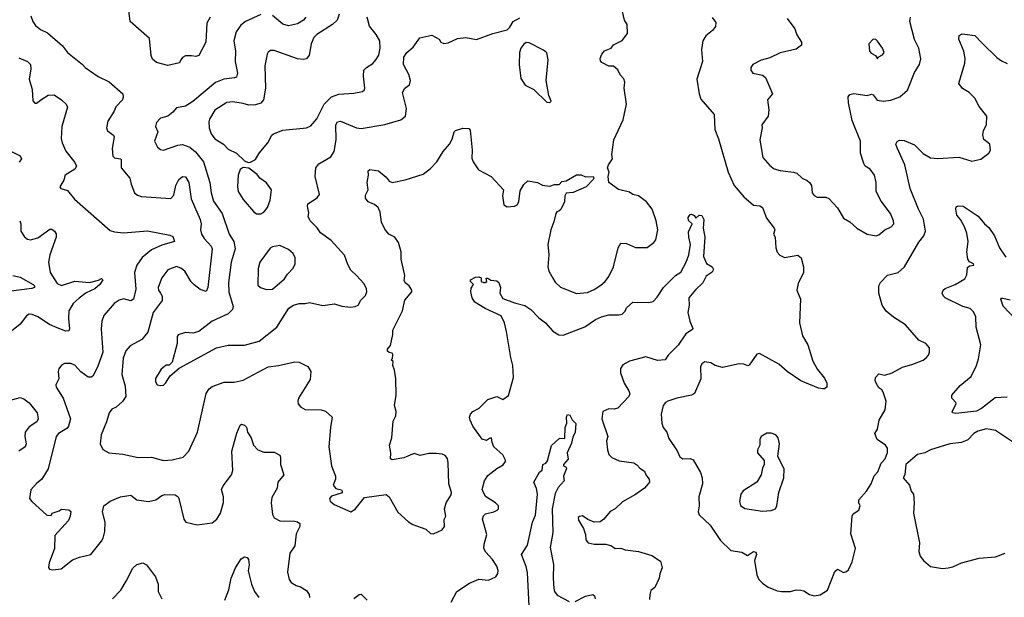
# Model space of a CAD drawing. Extents: x 2057697 to 2160550, y 827490 to 1016834.
# Tile 261 of 509: x 2081111 to 2087785, y 940565 to 944478. Entities that reach past the tile are written whole.
import ezdxf

# ---------------------------------------------------------------- set-up
doc = ezdxf.new("R2010")
doc.units = 0

msp = doc.modelspace()

# ---------------------------------------------------------------- linework, layer by layer
at = {"layer": '0CON20XD'}
for points in [[(2082401.9, 944495), (2082379.5, 944455), (2082372.2, 944325), (2082325.5, 944234.5), (2082305, 944228.6), (2082275, 944234.3), (2082235, 944232.5), (2082215, 944222), (2082204, 944205), (2082193.9, 944186.1), (2082115, 944168.6), (2082039.1, 944189.1), (2082010.9, 944210.9), (2082002.2, 944235), (2081990.6, 944350.6), (2081861.1, 944465), (2081844.4, 944595)], [(2081187.9, 944505), (2081200, 944465), (2081217.7, 944437.7), (2081251.3, 944411.3), (2081298.8, 944388.8), (2081400.4, 944300.4), (2081435.5, 944255), (2081538, 944175), (2081554.6, 944154.6), (2081643.4, 944093.4), (2081718.1, 944058.1), (2081810, 943975), (2081813.1, 943955), (2081807.1, 943935), (2081762, 943888), (2081751.4, 943858.6), (2081708.3, 943791.7), (2081698.8, 943745), (2081706.2, 943725), (2081746.8, 943696.8), (2081752.5, 943685), (2081738, 943605), (2081743, 943553), (2081753.1, 943543.1), (2081795, 943535.7), (2081800, 943530), (2081798.1, 943475), (2081858, 943405), (2081865.8, 943365), (2081890, 943305), (2081908.8, 943288.8), (2081935, 943281.4), (2082135, 943266), (2082155, 943290), (2082170, 943355), (2082189.5, 943395), (2082215, 943416.9), (2082235, 943413.3), (2082256.7, 943375), (2082273.2, 943265), (2082334.6, 943125), (2082341.8, 943095), (2082337.7, 943055), (2082342.9, 943025), (2082360.5, 942995), (2082408.9, 942945), (2082416.2, 942925), (2082386.9, 942663.1), (2082375, 942637.1), (2082335, 942650), (2082292.8, 942682.8), (2082273.1, 942703.1), (2082230, 942775), (2082204.2, 942795), (2082175, 942806.2), (2082115, 942782.9), (2082075, 942728.8), (2082050.6, 942665), (2082052.5, 942645), (2082065.8, 942625), (2082077.8, 942605), (2082077.8, 942575), (2082016.9, 942495), (2081979.2, 942360.8), (2081938.6, 942311.4), (2081860.2, 942269.8), (2081830.6, 942235), (2081813.3, 942185), (2081803.6, 942075), (2081826.4, 941995), (2081830, 941925), (2081808.9, 941891.1), (2081765, 941852.5), (2081735, 941838.8), (2081718, 941815), (2081700.5, 941755), (2081662.7, 941665), (2081656.9, 941605), (2081675, 941566), (2081715, 941544.2), (2081810, 941535), (2081915, 941513.1), (2082005, 941514.4), (2082085, 941492.2), (2082145.8, 941495.8), (2082218.8, 941515), (2082257.1, 941555), (2082317.5, 941685), (2082375.5, 941945), (2082395, 941978.1), (2082415, 941993.3), (2082497.7, 942022.3), (2082565, 942022.5), (2082625, 942036), (2082795, 942125.5), (2082865.5, 942134.5), (2082975, 942160.8), (2083005, 942157.1), (2083065, 942128.8), (2083083.8, 942095), (2083079.7, 942040.3), (2083002, 941915), (2082996, 941895), (2082998.8, 941875), (2083015, 941856.2), (2083047.1, 941837.1), (2083155, 941834.3), (2083185, 941826), (2083230, 941785), (2083217.5, 941715), (2083207.5, 941585), (2083224, 941455), (2083252, 941385), (2083252, 941365), (2083236.2, 941325), (2083255, 941302), (2083292.5, 941292.5), (2083297.5, 941285), (2083296.1, 941273.9), (2083225, 941250), (2083210, 941235), (2083215.9, 941215.9), (2083243, 941193), (2083356.4, 941143.6), (2083385, 941162.5), (2083448.3, 941241.7), (2083595, 941262.5), (2083615.7, 941245.7), (2083675, 941141.2), (2083745.7, 941075.7), (2083775, 941058), (2083865, 941026), (2083895, 940996.7), (2083915, 940996.2), (2083975, 941023.3), (2083990, 941045), (2083988.3, 941091.7), (2083998.8, 941115), (2083991.1, 941165), (2084002.2, 941205), (2084035, 941260), (2084036.9, 941275), (2084019.5, 941335), (2084015.7, 941475.7), (2084010, 941505), (2083995, 941526.2), (2083975, 941536), (2083935, 941540), (2083885, 941538.6), (2083825, 941525.7), (2083785, 941538.6), (2083715, 941509.2), (2083635, 941497.5), (2083623.6, 941503.6), (2083627.7, 941542.3), (2083616.7, 941595), (2083633.1, 941645), (2083642.4, 941757.6), (2083660, 941795), (2083664, 941825), (2083651.4, 941865), (2083662.5, 941935), (2083661.4, 942045), (2083652, 942105), (2083640, 942135), (2083641.7, 942161.7), (2083630, 942175), (2083637, 942183), (2083639.3, 942209.3), (2083635, 942220), (2083615, 942223.3), (2083605, 942233.3), (2083604.2, 942245.8), (2083625, 942270), (2083641.4, 942345), (2083641.2, 942375), (2083706.7, 942505), (2083722.7, 942577.3), (2083770, 942635), (2083770, 942645), (2083752, 942675), (2083725, 942696.2), (2083718, 942712), (2083720.8, 942745), (2083697.1, 942855), (2083697.1, 942905), (2083677.9, 942967.9), (2083653.8, 943003.8), (2083612.5, 943025), (2083585, 943060), (2083564.1, 943105.9), (2083554, 943175), (2083540, 943205), (2083516.7, 943226.7), (2083472.5, 943245), (2083455, 943270), (2083455, 943290), (2083473.3, 943325), (2083465.7, 943375), (2083474.4, 943425), (2083472.9, 943455), (2083485, 943464), (2083543.8, 943455), (2083595, 943412), (2083615, 943383.8), (2083635, 943376), (2083725, 943394.2), (2083845, 943431.9), (2083895, 943469.2), (2083938, 943515), (2083981.2, 943585), (2084023.8, 943635), (2084041.7, 943668.3), (2084055, 943717.5), (2084065, 943726.7), (2084115, 943742.5), (2084155, 943740), (2084165, 943730), (2084177.5, 943595), (2084175, 943540), (2084184.2, 943515), (2084220.3, 943460.3), (2084306.7, 943415), (2084390, 943325), (2084383.3, 943285), (2084393.3, 943225), (2084415, 943210), (2084465, 943213.8), (2084483.3, 943225), (2084493.8, 943245), (2084502.3, 943317.7), (2084527.7, 943362.3), (2084555, 943386), (2084620, 943375), (2084655, 943356.7), (2084705, 943351.2), (2084735, 943361.2), (2084767.7, 943362.3), (2084785, 943382.5), (2084815, 943386.7), (2084885, 943426), (2084916.4, 943426.4), (2084945, 943413.3), (2084997.5, 943415), (2085002.5, 943405), (2084997.5, 943395), (2084950, 943345), (2084861.7, 943308.3), (2084815, 943302.5), (2084806.7, 943285), (2084804, 943245), (2084777.9, 943192.1), (2084765, 943180), (2084752.5, 943177.5), (2084744, 943165), (2084732.3, 943107.7), (2084711.4, 943055), (2084691.9, 942955), (2084696.7, 942885), (2084690.8, 942805), (2084697.5, 942775), (2084725, 942726.7), (2084739.7, 942699.7), (2084775.7, 942665.7), (2084885, 942622.9), (2084959.8, 942630.2), (2085005, 942650), (2085049.8, 942680.2), (2085079.4, 942705), (2085105, 942737.5), (2085136.7, 942805), (2085167.4, 942932.6), (2085185, 942963.8), (2085225, 942961.4), (2085285, 942935.7), (2085364, 942936), (2085410.3, 942969.7), (2085423, 942987), (2085435.6, 943055), (2085425.5, 943115), (2085396.9, 943195), (2085358.6, 943245), (2085305, 943284.2), (2085267.5, 943295), (2085245, 943308.8), (2085168.8, 943328.8), (2085103.3, 943375), (2085100, 943415), (2085107.5, 943445), (2085096.2, 943475), (2085102, 943495), (2085128, 943535), (2085124.2, 943565), (2085139.2, 943665), (2085200.5, 943799.5), (2085224.2, 943905), (2085208, 944015), (2085212.5, 944055), (2085205, 944076.7), (2085181.2, 944105), (2085165, 944138.8), (2085135, 944163.8), (2085105, 944163.3), (2085057.7, 944187.7), (2085048.3, 944198.3), (2085046.2, 944215), (2085056.7, 944245), (2085075, 944266.7), (2085120, 944285), (2085135, 944306.7), (2085195, 944336.7), (2085231.2, 944385), (2085228, 944445), (2085210.8, 944475), (2085196.2, 944533.8)], [(2082745, 944513.3), (2082641.4, 944465), (2082610, 944440), (2082579.6, 944395), (2082562.9, 944335), (2082574.5, 944265), (2082570.8, 944195), (2082586.9, 944115), (2082580.5, 944089.5), (2082566.9, 944083.1), (2082495, 944074.6), (2082438, 944052), (2082285, 943922.9), (2082235, 943891.8), (2082175, 943881.9), (2082149.1, 943850.9), (2082115, 943824), (2082065, 943810), (2082038.8, 943781.2), (2082032, 943755), (2082048.6, 943718.6), (2082025.7, 943655), (2082045, 943613.8), (2082065, 943598.8), (2082085, 943594), (2082182.1, 943627.9), (2082215, 943632.7), (2082265, 943615.5), (2082302.2, 943582.2), (2082356.4, 943515), (2082400, 943375), (2082408.9, 943305), (2082425, 943249.2), (2082483.6, 943165), (2082530.8, 943025), (2082562.3, 942975), (2082570.9, 942925), (2082544.5, 942835), (2082527.5, 942695), (2082527.7, 942635), (2082557.8, 942535), (2082554.4, 942515), (2082525, 942485.5), (2082416.7, 942435), (2082325, 942365.8), (2082285, 942354.2), (2082235, 942358.8), (2082186.2, 942343.8), (2082178.3, 942331.7), (2082179.2, 942285), (2082145, 942157.5), (2082125, 942137.5), (2082105, 942136.7), (2082070.3, 942109.7), (2082031.7, 942048.3), (2082031.4, 942025), (2082044, 942005), (2082065, 941999.4)], [(2082065, 941999.4), (2082085, 942002.9), (2082099.2, 942015), (2082131.2, 942065), (2082192.1, 942117.9), (2082444.4, 942255.6), (2082525, 942274.2), (2082635, 942273.1), (2082735, 942300.6), (2082854, 942395), (2082935, 942524.4), (2082966, 942545), (2083005, 942556.2), (2083045.4, 942554.6), (2083075, 942562.9), (2083165, 942542.5), (2083245, 942553.3), (2083295, 942537.5), (2083355, 942531.2), (2083385, 942534.2), (2083405, 942544), (2083422.9, 942577.1), (2083455, 942608.8), (2083464.4, 942635), (2083462.1, 942655), (2083445, 942687.8), (2083395, 942745.8), (2083355, 942781.2), (2083335, 942820), (2083312.7, 942882.7), (2083221.3, 942981.3), (2083150, 943035), (2083127.8, 943067.8), (2083080, 943115), (2083066.7, 943145), (2083071.2, 943168.8), (2083061.1, 943215), (2083065, 943230), (2083127.9, 943272.1), (2083144, 943295), (2083112.9, 943415), (2083118.9, 943475), (2083138.5, 943501.5), (2083220.2, 943549.8), (2083241.9, 943585), (2083256.5, 943663.5), (2083253.7, 943765), (2083265, 943785.4), (2083285, 943789.6), (2083394.7, 943744.7), (2083425, 943741.8), (2083585, 943768.1), (2083695, 943799.2), (2083725.7, 943825), (2083733.9, 943876.1), (2083705.7, 943985.7), (2083721.1, 944015), (2083752.6, 944037.4), (2083759.5, 944065), (2083747.8, 944107.8), (2083713.5, 944175), (2083715.7, 944224.3), (2083735, 944256.2), (2083778.1, 944291.9), (2083823.3, 944355), (2083905, 944373.3), (2083953.3, 944345), (2083966.1, 944326.1), (2083985, 944316.7), (2084015, 944321.2), (2084079.3, 944350.7), (2084135, 944356.7), (2084206.4, 944343.6), (2084317.5, 944385), (2084415, 944408.8), (2084433, 944427), (2084455, 944466), (2084500.5, 944489.5)], [(2083275.7, 944515), (2083262.9, 944475), (2083231.4, 944445), (2083125, 944377.1), (2083105, 944356.7), (2083086, 944315), (2083072.5, 944237.5), (2083055, 944213.3), (2083031.5, 944208.5), (2082995, 944211.8), (2082835, 944269.2), (2082811.7, 944268.3), (2082795, 944258.8), (2082787.5, 944245), (2082773.1, 944165), (2082777.1, 944015), (2082763.5, 943935), (2082746.5, 943913.5), (2082708.7, 943901.3), (2082665, 943899.6), (2082625, 943909.2), (2082555, 943922.5), (2082515, 943916.2), (2082433.9, 943866.1), (2082398.5, 943805), (2082393.1, 943785), (2082394.5, 943745.5), (2082409.3, 943705), (2082435, 943671.5), (2082493.5, 943635), (2082525, 943601.9), (2082580, 943575), (2082635, 943522.5), (2082660.7, 943510.7)], [(2082660.7, 943510.7), (2082675, 943512.5), (2082709.4, 943530.6), (2082734.2, 943575), (2082794.2, 943645), (2082819.2, 943695), (2082831.2, 943705), (2082895, 943730.4), (2083055, 943744.5), (2083085, 943758.6), (2083125, 943805.8), (2083173.8, 943906.2), (2083224.7, 943955.3), (2083275, 943973.5), (2083375, 943979.2), (2083435, 943992.5), (2083447.8, 944002.2), (2083451.4, 944015), (2083441.5, 944095), (2083443.3, 944135), (2083461.4, 944155), (2083505, 944182.2), (2083525.5, 944205), (2083545, 944238.8), (2083554.6, 944285), (2083553.1, 944335), (2083528.3, 944378.3), (2083482, 944435), (2083465.7, 944495)], [(2083051.4, 944495), (2083035, 944474.2), (2082995, 944450), (2082932.6, 944437.4), (2082895, 944447.8), (2082825.4, 944505.4)], [(2085803.8, 944493.8), (2085829.5, 944459.5), (2085827.3, 944432.7), (2085806.7, 944405), (2085760.6, 944369.4), (2085741.4, 944335), (2085731.4, 944275), (2085738.1, 944195), (2085700, 944075), (2085715.6, 943975.6), (2085728.7, 943938.7), (2085817.5, 943835), (2085822.9, 943735), (2085848.6, 943671.4)], [(2086313.3, 944485), (2086365, 944416.7), (2086378, 944375), (2086410, 944325), (2086410, 944305), (2086375, 944277.5), (2086265, 944254), (2086195, 944218.8), (2086136.4, 944203.6), (2086080, 944175), (2086067.5, 944155), (2086067.5, 944135), (2086080, 944115), (2086145, 944103.3), (2086165, 944086.7), (2086213.6, 943976.4), (2086178.6, 943935), (2086188, 943868), (2086184.4, 943825), (2086140.8, 943765), (2086142.5, 943745), (2086127.1, 943665), (2086148.6, 943545), (2086195, 943490.8), (2086225, 943468.6), (2086265, 943456.7), (2086356, 943446), (2086377.3, 943437.3), (2086415, 943405.6), (2086447.6, 943387.6), (2086465, 943376.2), (2086478, 943355), (2086482, 943305), (2086497, 943287), (2086515.8, 943275.8), (2086575, 943275.8), (2086596.1, 943266.1), (2086654.3, 943204.3), (2086695, 943132.5), (2086737.9, 943107.9), (2086785, 943066), (2086854.4, 943024.4), (2086915, 943014.3)], [(2086915, 943014.3), (2086935, 943020.6), (2086975, 943055.5), (2087018.8, 943075), (2087036, 943095), (2087034.3, 943115), (2087012.9, 943165), (2086949.1, 943249.1), (2086915, 943313.3), (2086916.4, 943375), (2086905.3, 943425.3), (2086875, 943465.6), (2086842, 943485), (2086831.4, 943505), (2086810.6, 943575), (2086810.6, 943655), (2086753.6, 943795), (2086728.2, 943915), (2086726.9, 943955), (2086737.9, 943972.1), (2086765, 943979.1), (2086855.6, 943964.4), (2086885, 943974), (2086895, 943970), (2086923.4, 943933.4), (2086965, 943927.1), (2087015, 943933.1), (2087075.5, 943954.5), (2087129.3, 944000.7), (2087175, 944120), (2087209.4, 944175), (2087217.9, 944212.1), (2087204.2, 944285), (2087175, 944343.3), (2087144.2, 944465), (2087149.2, 944495)], [(2085848.6, 943671.4), (2085913.3, 943445), (2085954, 943354), (2086018.6, 943278.6), (2086085, 943220.8), (2086126.9, 943216.9), (2086145, 943206.7), (2086173, 943133), (2086223.8, 943065), (2086228.8, 943055), (2086221.2, 943025), (2086231.4, 943005), (2086236.4, 942933.6), (2086245, 942903.3), (2086262.7, 942882.7), (2086295, 942868), (2086385, 942882), (2086406.7, 942865), (2086423.8, 942805), (2086423.6, 942766.4), (2086387.9, 942692.1), (2086378, 942645), (2086404, 942585), (2086396.7, 942425), (2086416.1, 942336.1), (2086453.8, 942275), (2086486.7, 942165), (2086518.3, 942108.3), (2086565, 942050), (2086581.2, 942015), (2086580.7, 941989.3), (2086565, 941977.5), (2086555, 941977.5), (2086525, 941982.5), (2086405, 942032.5), (2086312.5, 942095), (2086255.7, 942145.7), (2086125, 942217.5), (2086107, 942213), (2086055, 942137.5), (2086046.1, 942133.9), (2086020, 942145), (2085987.7, 942147.7), (2085875, 942123.1), (2085825.6, 942135.6), (2085795, 942154), (2085755, 942161.2), (2085735, 942146.7), (2085725, 942127.5), (2085726.9, 942045), (2085685, 941945.8), (2085665, 941935.7), (2085565.4, 941914.6), (2085505, 941893.5), (2085489.2, 941885), (2085472.9, 941865), (2085459.6, 941805), (2085462.5, 941745), (2085471.9, 941715), (2085496.9, 941685), (2085511.1, 941641.1), (2085566.7, 941556.7), (2085585, 941515.8), (2085605, 941504.4), (2085655, 941505.7), (2085675, 941497.1), (2085725, 941410), (2085735.7, 941375), (2085738.9, 941335), (2085714.3, 941245), (2085715.8, 941185), (2085710, 941145), (2085716.7, 941125), (2085791.2, 941055), (2085860.9, 940950.9), (2085931.7, 940881.7), (2086005, 940870), (2086045, 940849.2), (2086085, 940875.7), (2086101.2, 940871.2), (2086105.6, 940854.4), (2086092.5, 940815), (2086107, 940717), (2086122, 940685), (2086145, 940661.2), (2086183.3, 940635), (2086245, 940610), (2086275, 940603.8), (2086335, 940604), (2086374.2, 940615.8), (2086406.1, 940613.9), (2086425, 940610), (2086464.4, 940584.4), (2086495, 940575.8), (2086537.6, 940582.4), (2086586.1, 940613.9), (2086635, 940741.2), (2086655, 940756.7), (2086695, 940734), (2086715, 940739.2), (2086727.8, 940752.2), (2086754.2, 940805), (2086776.7, 940895), (2086744.2, 940995), (2086752.5, 941115), (2086760, 941130), (2086798.8, 941155), (2086806.7, 941185), (2086797.5, 941205), (2086797.5, 941225), (2086850, 941285), (2086883.3, 941335), (2086901.7, 941388.3), (2086926.7, 941415), (2086950, 941475), (2086977, 941503), (2086993, 941547), (2086992.5, 941575), (2086980, 941595), (2086923.6, 941633.6), (2086907.5, 941675), (2086926.2, 941705), (2086936.2, 941765), (2086978, 941835), (2086983.3, 941895), (2086963.8, 941955), (2086955, 941970), (2086933.6, 941983.6), (2086916.7, 942015), (2086910, 942035), (2086912.5, 942055), (2086935, 942080), (2086975, 942070), (2087025, 942085.8), (2087095.7, 942124.3), (2087164.5, 942145.5), (2087235, 942172), (2087255, 942186.7), (2087270, 942205), (2087276.7, 942225), (2087277.5, 942255), (2087252.5, 942285), (2087205, 942306.7), (2087115, 942410.6), (2087033.1, 942463.1), (2086984.7, 942504.7), (2086957.5, 942545), (2086934.4, 942625), (2086933.6, 942675), (2086945, 942698.8), (2086993, 942747), (2087065, 942765.7), (2087107.1, 942802.9), (2087205, 942970), (2087238.6, 943015), (2087249.4, 943045), (2087237.4, 943127.4), (2087203.1, 943195), (2087146.6, 943335), (2087111.5, 943495), (2087058.9, 943608.9), (2087049.2, 943635), (2087057.9, 943652.1), (2087075, 943661.4), (2087105, 943659.4), (2087175, 943629.5), (2087235, 943572.5), (2087285, 943543.2), (2087333, 943537), (2087475.7, 943545.7), (2087565, 943520.8), (2087625, 943532.9), (2087678.8, 943575), (2087691.2, 943595), (2087686.7, 943635), (2087646.2, 943666.2), (2087638.8, 943698.8), (2087643.4, 943726.6), (2087664.2, 943765), (2087666.2, 943825), (2087615, 943890), (2087585, 943946.2), (2087545.5, 943985.5), (2087501.5, 944011.5), (2087477.5, 944045), (2087516.3, 944183.7), (2087519.2, 944215), (2087510.8, 944265), (2087476.5, 944345), (2087479.4, 944370.6), (2087498.1, 944381.9), (2087585, 944370), (2087635, 944320), (2087735, 944222.2), (2087765, 944200), (2087805, 944181.9)], [(2086925, 944212.5), (2086930, 944225), (2086959.3, 944240.7), (2086970, 944255), (2086958.8, 944285), (2086925, 944333.3), (2086913.9, 944343.9), (2086895, 944346.7), (2086866.2, 944315), (2086870, 944265), (2086881.2, 944251.2), (2086912.5, 944235), (2086925, 944212.5)], [(2084705, 943917.5), (2084712.5, 943925), (2084696.7, 943965), (2084680, 944065), (2084693.3, 944205), (2084683.1, 944253.1), (2084662.4, 944272.4), (2084565, 944321.2), (2084545, 944323.3), (2084528.3, 944311.7), (2084508.8, 944285), (2084498, 944255), (2084495.8, 944175), (2084508.9, 944078.9), (2084538, 944035), (2084595, 944006), (2084685, 943920), (2084705, 943917.5)], [(2081105, 944218.6), (2081165, 944194.2), (2081184.4, 944174.4), (2081187.3, 944145), (2081176.5, 944075), (2081195.8, 944004.2), (2081199.3, 943929.3), (2081215, 943913.3), (2081225, 943913.3), (2081260.6, 943939.4), (2081305, 943967.1), (2081345, 943968.8), (2081395, 943934.3), (2081425.9, 943905), (2081436.4, 943885), (2081396.6, 943755), (2081392.7, 943672.7), (2081398.9, 943645), (2081425, 943588), (2081485, 943511.2), (2081496, 943485), (2081484, 943465), (2081418.8, 943425), (2081409.5, 943390.5), (2081383.3, 943345), (2081390, 943335), (2081435, 943322), (2081482.7, 943262.7), (2081725, 943049.2), (2081755, 943040), (2081815, 943034.4), (2081977, 943047), (2082127.8, 943017.8), (2082148.8, 943008.8), (2082161.2, 942975), (2082075, 942951.3), (2082005, 942920), (2081942.5, 942867.5), (2081904.6, 942815), (2081888.8, 942765), (2081898.3, 942651.7), (2081881.9, 942585), (2081865, 942573.1), (2081815, 942587.8), (2081785, 942578.1), (2081752.5, 942555), (2081681.9, 942475), (2081668.2, 942435), (2081664.1, 942385), (2081673.7, 942226.3), (2081639.4, 942125), (2081606.2, 942063.8), (2081595, 942055.6), (2081575, 942056.9), (2081525, 942093.1), (2081485, 942136.7), (2081455, 942148.1), (2081415, 942148), (2081395, 942136.7), (2081376.1, 942113.9), (2081371.2, 942095), (2081375.8, 942045), (2081355.8, 942005), (2081358.1, 941988.1), (2081405.8, 941915), (2081455.6, 941775), (2081442.2, 941725), (2081431.8, 941708.2), (2081375, 941674.2), (2081357.5, 941655), (2081304, 941435), (2081261.2, 941365), (2081225, 941336.7), (2081186.4, 941293.6), (2081177.5, 941235), (2081192.5, 941215), (2081295, 941122.5), (2081325, 941120), (2081332.5, 941135), (2081379.5, 941150.5), (2081395, 941162.5), (2081445, 941157.5), (2081457.5, 941147.5), (2081454.1, 941114.1), (2081442.9, 941085), (2081350, 940985), (2081347.5, 940895), (2081310.9, 940799.1), (2081306.4, 940766.4), (2081312.5, 940755), (2081335, 940751.2), (2081391.7, 940758.3), (2081470.3, 940819.7), (2081516.7, 940836.7), (2081593.6, 940856.4), (2081666, 940945), (2081677.1, 940965), (2081687.9, 941012.1), (2081689.5, 941075), (2081673.1, 941145), (2081681.2, 941185), (2081725, 941216), (2081795, 941245.8), (2081865, 941256.9), (2081905, 941226.2), (2081985, 941214.2), (2082035, 941226), (2082075, 941254.4), (2082095, 941261.2), (2082165, 941258.9), (2082185, 941246.2), (2082190.8, 941235), (2082223.8, 941095), (2082237.5, 941075), (2082315, 941056.2), (2082415, 941070), (2082448, 941095), (2082471.4, 941135), (2082492.1, 941207.9), (2082491.9, 941245), (2082478.8, 941295), (2082490.2, 941319.8), (2082547.5, 941395), (2082556.9, 941425), (2082548.6, 941555), (2082582.6, 941677.4), (2082605, 941732.5), (2082615, 941738.8), (2082635, 941732), (2082648.9, 941718.9), (2082656, 941685), (2082679.2, 941645), (2082697, 941597), (2082724.2, 941564.2), (2082765, 941547.5), (2082835, 941549.2), (2082875, 941527.5), (2082880, 941515), (2082878.6, 941465), (2082902, 941395), (2082862, 941345), (2082857.1, 941305), (2082819.3, 941240.7), (2082815.6, 941205), (2082825.6, 941125.6), (2082835, 941104), (2082874.3, 941084.3), (2082975, 941082.2), (2082995, 941077.7), (2083010.5, 941065), (2083010.8, 941045), (2082984.5, 940995), (2082977.1, 940915), (2082942.9, 940865), (2082925.8, 940735), (2082938.8, 940685), (2082951.2, 940665), (2082984.5, 940644.5), (2083014, 940636), (2083055, 940612.5), (2083074.2, 940585), (2083075.8, 940565)], [(2081055, 943585.8), (2081115, 943555.8), (2081124.2, 943535), (2081108.2, 943511.8)], [(2082745, 943163.3), (2082765.7, 943174.3), (2082790, 943205), (2082808.9, 943255), (2082817.3, 943325), (2082785, 943372.5), (2082738.6, 943405), (2082719.8, 943429.8), (2082665, 943471.2), (2082625, 943476.7), (2082605.8, 943464.2), (2082593.1, 943425), (2082588.1, 943345), (2082592.9, 943315), (2082625, 943260.8), (2082695, 943178), (2082716.4, 943163.6), (2082745, 943163.3)], [(2087805, 941920.8), (2087723.1, 941916.9), (2087630.4, 941845), (2087595, 941825.3), (2087455, 941809.5), (2087432.5, 941815), (2087431.2, 941825), (2087458, 941875), (2087455.6, 941885.6), (2087428, 941915), (2087430, 941935), (2087485, 942001.2), (2087558.9, 942061.1), (2087597.1, 942135), (2087610.3, 942179.7), (2087625.5, 942275.5), (2087593.8, 942395), (2087590.5, 942465), (2087575, 942500), (2087552.4, 942522.4), (2087504.1, 942534.1), (2087384.3, 942595), (2087371.4, 942605), (2087364.1, 942625.9), (2087370, 942645), (2087382.9, 942657.1), (2087452.5, 942685), (2087517.4, 942722.6), (2087530.3, 942749.7), (2087535, 942798.8), (2087549.5, 942810.5), (2087577.5, 942815), (2087576, 942825), (2087548.1, 942838.1), (2087536.5, 942856.5), (2087531.4, 942905), (2087539.5, 942975), (2087530.9, 943030.9), (2087515.3, 943075.3), (2087487.5, 943125), (2087463.5, 943153.5), (2087455.8, 943195), (2087458.8, 943211.2), (2087472.3, 943217.7), (2087505, 943215.8), (2087608.2, 943148.2), (2087650, 943095), (2087680.1, 943070.1), (2087718.8, 943015), (2087751.7, 942931.7), (2087795, 942868.4)], [(2084035, 940533.3), (2084074, 940605), (2084158.8, 940661.2), (2084222.3, 940687.7), (2084288.8, 940681.2), (2084337.5, 940705), (2084352.3, 940727.7), (2084353.9, 940746.1), (2084345, 940776.2), (2084315, 940820.8), (2084270.2, 940870.2), (2084257.1, 940895), (2084258.6, 940925), (2084278.3, 940991.7), (2084248.8, 941095), (2084255, 941117.5), (2084268.8, 941131.2), (2084325.8, 941144.2), (2084347.5, 941155), (2084356.7, 941165), (2084356.7, 941185), (2084335, 941206), (2084268.6, 941248.6), (2084246, 941295), (2084262.5, 941355), (2084285, 941390), (2084345, 941438.8), (2084387, 941463), (2084403.3, 941485), (2084403.8, 941495), (2084385, 941530), (2084324.2, 941585), (2084312.5, 941615), (2084309.2, 941645), (2084295, 941641.9), (2084275, 941628.6), (2084246.1, 941636.1), (2084183.5, 941725), (2084163.3, 941765), (2084160, 941785), (2084166.7, 941805), (2084183.3, 941825), (2084225, 941845.8), (2084283.7, 941906.3), (2084345, 941926.7), (2084385, 941905.6), (2084425, 941933.3), (2084458.5, 942055), (2084454.6, 942134.6), (2084439.1, 942189.1), (2084411.2, 942365), (2084396.2, 942425), (2084375, 942472.5), (2084265, 942522.3), (2084196.5, 942565), (2084178.8, 942595), (2084170, 942635), (2084171.4, 942658.6), (2084187.5, 942685), (2084167.5, 942705), (2084167.5, 942715), (2084200, 942735), (2084223, 942737), (2084238.3, 942728.3), (2084240, 942705), (2084255, 942697.5), (2084265, 942696.7), (2084276.7, 942705), (2084273.3, 942726.7), (2084285, 942726.7), (2084305, 942713.3), (2084345, 942708), (2084358.5, 942698.5), (2084370, 942665), (2084365.7, 942625), (2084385, 942590), (2084465, 942560), (2084535, 942542.9), (2084574.7, 942514.7), (2084628.9, 942458.9), (2084675, 942424.4), (2084725, 942368), (2084765, 942344), (2084795, 942340.6), (2084942.7, 942397.3), (2085015, 942446.8), (2085055, 942465.4), (2085105, 942478.8), (2085171.2, 942478.8), (2085195.6, 942484.4), (2085215, 942503.3), (2085225, 942526.2), (2085266.1, 942563.9), (2085375, 942562.9), (2085405, 942570), (2085431.4, 942598.6), (2085475.5, 942665), (2085555.8, 942745), (2085592.5, 942767.5), (2085629.4, 942835), (2085645.7, 942885.7), (2085657.5, 942955), (2085645.5, 943005), (2085645, 943040), (2085670, 943095), (2085645, 943118), (2085642.7, 943137.3), (2085655, 943157.5), (2085665, 943160), (2085682, 943152), (2085695, 943132.5), (2085716.7, 943153.3), (2085735, 943151.2), (2085748.6, 943125), (2085744.3, 943065.7), (2085755.7, 943004.3), (2085745.7, 942875), (2085765.8, 942825.8), (2085803.9, 942803.9), (2085813.3, 942785), (2085805, 942767.5), (2085765, 942740), (2085742, 942695), (2085691.7, 942648.3), (2085647.5, 942595), (2085648.1, 942545), (2085640, 942495), (2085653.3, 942435), (2085673.3, 942386.7), (2085671.2, 942378.8), (2085625, 942351.2), (2085575, 942274), (2085506.2, 942205), (2085485, 942173.3), (2085435, 942170), (2085353.9, 942193.9), (2085245, 942164.2), (2085199.5, 942140.5)], [(2081111.2, 943115), (2081118.8, 943095), (2081120, 943045), (2081145, 943006.2), (2081165, 942990.8), (2081185, 942987.5), (2081235, 942999.4), (2081315, 943060), (2081329.1, 943059.1), (2081346.6, 943046.6), (2081358.3, 943028.3), (2081357.5, 943005), (2081314.6, 942885.4), (2081305.6, 942835), (2081318.1, 942765), (2081365, 942691.4), (2081395, 942678.6), (2081485, 942707.5), (2081585, 942698.9), (2081645.6, 942714.4), (2081665, 942725.6), (2081675, 942716.7), (2081655.6, 942685), (2081621.1, 942655), (2081562.4, 942627.6), (2081515, 942592.5), (2081473.1, 942555), (2081445.4, 942505), (2081442.4, 942455), (2081450, 942385), (2081445, 942370.8), (2081425, 942367.8), (2081365, 942390), (2081313.1, 942413.1), (2081235, 942465.8), (2081195, 942482), (2081175, 942483.8), (2081157.3, 942472.7), (2081115.4, 942414.6), (2081055, 942367.5)], [(2082785, 942650.8), (2082825, 942651.9), (2082906.7, 942723.3), (2082925.5, 942754.5), (2082964.4, 942795.6), (2082977.5, 942825), (2082979.2, 942865), (2082964, 942895), (2082932.1, 942922.1), (2082875, 942948.8), (2082825, 942939.4), (2082809.3, 942930.7), (2082740, 942835), (2082726.8, 942793.2), (2082725, 942680), (2082742.5, 942665), (2082785, 942650.8)], [(2081064.7, 942744.7), (2081115, 942733.6), (2081202.5, 942685), (2081212, 942675), (2081212.5, 942665), (2081193.5, 942656.5), (2081035, 942637.2)], [(2087899.7, 942409.7), (2087777.1, 942537.1), (2087761.1, 942585), (2087765, 942592), (2087775, 942592.2), (2087825, 942581.2)], [(2085199.5, 942140.5), (2085183.3, 942115), (2085184, 942085), (2085208, 942015), (2085240, 941965), (2085246.1, 941943.9), (2085240, 941925), (2085165, 941846.2), (2085140.5, 941839.5), (2085105, 941841.2), (2085063.8, 941825), (2085056, 941775), (2085097.5, 941655), (2085088, 941625), (2085094.4, 941564.4), (2085105, 941533.3), (2085125, 941512.5), (2085175, 941490), (2085273.9, 941476.1), (2085295, 941463.8), (2085315, 941440), (2085345, 941418.8), (2085354.6, 941394.6), (2085377.1, 941365), (2085378.8, 941345), (2085345, 941304), (2085285, 941260.8), (2085197.7, 941212.3), (2085146.4, 941163.6), (2085113.8, 941146.2), (2085070.8, 941095), (2085045, 941075.7), (2085004.3, 941074.3), (2084961.4, 941091.4), (2084925, 941116.7), (2084905, 941112.5), (2084897.5, 941105), (2084898.3, 941088.3), (2084931.7, 941031.7), (2084945, 940990), (2084948.8, 940955), (2084965, 940933.8), (2085005, 940926.2), (2085084.3, 940924.3), (2085123, 940913), (2085147, 940897), (2085185, 940897.1), (2085215, 940887.1), (2085305, 940875.7), (2085395, 940848.8), (2085455, 940810), (2085465.8, 940765), (2085450, 940725), (2085446.2, 940695), (2085415, 940632.5), (2085389.3, 940610.7), (2085381.2, 940585), (2085380.7, 940550.7)], [(2081005, 941889.1), (2081115, 941918.6), (2081140.5, 941910.5), (2081175, 941882.5), (2081229.5, 941815), (2081237.3, 941775), (2081227.8, 941755), (2081175, 941719.5), (2081148.2, 941685), (2081146, 941655), (2081154.7, 941605), (2081148.8, 941585), (2081105, 941556.2)], [(2084564.6, 940505.4), (2084552.4, 940732.4), (2084543.1, 940775), (2084512.9, 940855), (2084552.1, 940917.9), (2084586.4, 941073.6), (2084607.3, 941122.7), (2084620, 941265), (2084613.3, 941303.3), (2084595.6, 941345), (2084635, 941413.3), (2084653.3, 941426.7), (2084657.5, 941465), (2084676.7, 941475), (2084689.5, 941490.5), (2084715, 941593.3), (2084765, 941638.8), (2084775, 941643.8), (2084805, 941640), (2084808.9, 941715), (2084820, 941745), (2084817.8, 941785), (2084825, 941803.8), (2084839.7, 941799.7), (2084855, 941767.5), (2084881.7, 941741.7), (2084876.7, 941685), (2084860.6, 941649.4)], [(2086145, 941148), (2086205, 941152.9), (2086233.3, 941165), (2086243.8, 941185), (2086257.5, 941275), (2086291.2, 941375), (2086293.6, 941433.6), (2086250.7, 941520.7), (2086261.2, 941605), (2086251.2, 941645), (2086235, 941666.7), (2086205, 941676.7), (2086175, 941676.7), (2086137.5, 941655), (2086127.5, 941635), (2086127.5, 941595), (2086112.5, 941565), (2086112.5, 941545), (2086157, 941493), (2086156.7, 941465), (2086145, 941440), (2086136.7, 941395), (2086106.7, 941345), (2086014, 941286), (2086000, 941265), (2085989.5, 941215), (2085996.7, 941186.7), (2086026.4, 941166.4), (2086145, 941148)], [(2087847.5, 941615), (2087724.2, 941694.2), (2087665, 941706), (2087605, 941690), (2087578, 941675), (2087538, 941632), (2087494.1, 941614.1), (2087415, 941604.4), (2087285, 941564.4), (2087245, 941544.4), (2087196.8, 941533.2), (2087117.5, 941465), (2087110, 941395), (2087100, 941375), (2087142, 941325), (2087153.8, 941285), (2087168.8, 941265), (2087174.2, 941204.2), (2087170, 941135), (2087210, 940935), (2087204.2, 940875), (2087213.8, 940845), (2087236.7, 940815), (2087285, 940773.3), (2087365, 940760)], [(2084860.6, 941649.4), (2084850.6, 941609.4), (2084822.5, 941545), (2084828, 941502), (2084797.5, 941465), (2084797.5, 941455), (2084815, 941446.7), (2084818, 941438), (2084797.8, 941385), (2084801.4, 941355), (2084760.8, 941309.2), (2084741, 941269), (2084720.3, 941165), (2084724.3, 941005), (2084707.3, 940902.7), (2084728.7, 940788.7), (2084725.9, 940695), (2084731.2, 940625), (2084736.4, 940605), (2084755, 940579.4), (2084835, 940537.1)], [(2087365, 940760), (2087405, 940764.4), (2087435, 940771.4), (2087495, 940798.6), (2087615, 940830.6), (2087725, 940840.6), (2087791.2, 940865)], [(2081741.1, 940555), (2081796.6, 940613.4), (2081833.8, 940673.8), (2081877.6, 940762.4), (2081905, 940786.7), (2081945, 940798.8), (2081971.2, 940785), (2082032, 940705), (2082050.6, 940655), (2082048.9, 940605), (2082075.5, 940555)], [(2082502.2, 940545), (2082528.9, 940615), (2082544.6, 940695.4), (2082573.3, 940765), (2082613.2, 940826.8), (2082635, 940840), (2082653.3, 940835), (2082661.2, 940821.2), (2082665.8, 940785), (2082659.2, 940745), (2082681.4, 940655), (2082702.9, 940605), (2082732.9, 940565)], [(2083375, 940557.5), (2083412.5, 940585), (2083425, 940586.7), (2083465.6, 940545.6)], [(2084875, 940537.1), (2084945, 940574.2), (2084995, 940583.3), (2085006.7, 940575), (2085012, 940555)]]:
    msp.add_lwpolyline(points, dxfattribs=at)

doc.saveas('drawing.dxf')
